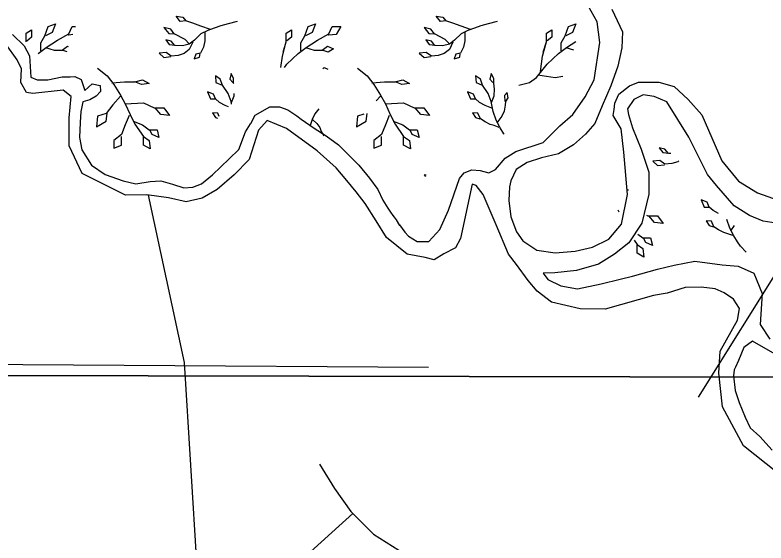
# Model space of a CAD drawing. Extents: x 380424 to 701066, y 1117407 to 1412949.
# Drawn here: x 520780 to 525775, y 1208716 to 1212226 of the extents above; entities that cross this region are included whole.
import ezdxf

# ---------------------------------------------------------------- set-up
doc = ezdxf.new("R2010")
doc.units = 0
for name, color, linetype in [('Islands', 7, 'Continuous'), ('Local Roads Paved', 7, 'Continuous'), ('Mangroves', 7, 'Continuous'), ('Narrow Canals', 7, 'Continuous'), ('Section Lines', 7, 'Continuous'), ('Wide Rivers and Canals', 7, 'Continuous')]:
    doc.layers.add(name, color=color, linetype=linetype)

msp = doc.modelspace()

# ---------------------------------------------------------------- linework, layer by layer
at = {"layer": 'Islands'}
msp.add_lwpolyline([(520762.7, 1212096.1), (520841.8, 1212021.5), (520876.1, 1211954.4), (520885, 1211812.6), (520928.3, 1211794.7), (520998.4, 1211796.2), (521094.6, 1211814.8), (521147.5, 1211815.6), (521178.8, 1211817.1), (521219.8, 1211797.8), (521244.3, 1211724.2), (521293.9, 1211768.3), (521347.3, 1211758.6), (521349.7, 1211716.9), (521319.5, 1211687.8), (521277.3, 1211661.5), (521232, 1211648.4), (521222.2, 1211604.3), (521217.3, 1211584.6), (521212.4, 1211511), (521209.9, 1211412.9), (521224.7, 1211329.5), (521288.4, 1211228.9), (521379.1, 1211165.1), (521499.3, 1211123.4), (521582.6, 1211103.8), (521678.2, 1211118.5), (521749.4, 1211123.4), (521827.8, 1211101.4), (521903.8, 1211076.8), (521962.7, 1211081.7), (522021.5, 1211103.8), (522092.6, 1211162.7), (522205.4, 1211270.6), (522269.1, 1211332), (522313.3, 1211449.7), (522346.3, 1211502.5), (522346.2, 1211502.4), (522348.2, 1211505.6), (522377, 1211560), (522475, 1211616.4), (522539.7, 1211616.4), (522595.2, 1211596.8), (522654.1, 1211555.1), (522683.5, 1211533), (522769.3, 1211474.1), (522850.2, 1211422.6), (522931.1, 1211363.7), (522992.4, 1211302.4), (523066, 1211228.8), (523138.4, 1211142.5), (523192.6, 1211065.3), (523226, 1210994.3), (523259.4, 1210942.2), (523278.1, 1210915), (523292.8, 1210894.2), (523303.2, 1210881.6), (523315.7, 1210864.9), (523336.6, 1210825.8), (523336.6, 1210831.1), (523372.3, 1210782.5), (523397.1, 1210756.4), (523455.5, 1210720.9), (523532.7, 1210720.9), (523605.7, 1210800.2), (523664.1, 1210929.6), (523737.1, 1211140.5), (523768.4, 1211177.7), (523818.5, 1211196.5), (523874.8, 1211192.3), (523931.1, 1211177.7), (523977, 1211198.6), (524039.6, 1211273.7), (524110.5, 1211319.7), (524294.1, 1211378.1), (524404.7, 1211488.7), (524490.2, 1211566), (524571.6, 1211681.6), (524632.1, 1211796.4), (524669.6, 1212044.2), (524652.9, 1212182), (524571.6, 1212323.9)], dxfattribs=at)
at = {"layer": 'Local Roads Paved'}
for points in [[(522804.9, 1209240.9), (522905.7, 1209077), (523012.8, 1208925.8), (523163.9, 1208774.5), (523334, 1208667.4), (523453.7, 1208598.1), (523567.1, 1208554), (523712, 1208497.2), (523863.2, 1208472), (524016.9, 1208459.9), (524323.4, 1208443.8), (535966.8, 1208376)], [(522630.5, 1204896.9), (522603.4, 1205052.7), (522603.4, 1205223.4), (522662.4, 1205413.7), (522721.5, 1205617.2), (522734.6, 1205722.2), (522714.9, 1205846.9), (522675.5, 1205938.8), (522570.6, 1206050.4), (522255.6, 1206372), (522150.7, 1206509.8), (522058.8, 1206660.7), (522006.3, 1206805.1), (521947.3, 1206969.2), (521914.5, 1207153), (521927.6, 1207454.9), (521967, 1207664.9), (522026, 1207826.9), (522104.7, 1207984.4), (522209.7, 1208141.9), (522373.7, 1208319.1), (523026.1, 1208912.4)]]:
    msp.add_lwpolyline(points, dxfattribs=at)
at = {"layer": 'Mangroves'}
for p, q in [((522562.7, 1211978.5), (522584.8, 1212049.3)), ((524292.7, 1211978.5), (524314.8, 1212049.3))]:
    msp.add_line(p, q, dxfattribs=at)
for points in [[(522079.7, 1212129.8), (522016.8, 1212152.6), (521962.4, 1212172.7), (521916.6, 1212187), (521879.5, 1212184.1), (521850.9, 1212218.4), (521896.6, 1212212.7), (521916.6, 1212187)], [(523809.7, 1212129.8), (523746.8, 1212152.7), (523692.4, 1212172.7), (523646.6, 1212187), (523609.5, 1212184.1), (523580.9, 1212218.4), (523626.6, 1212212.7), (523646.6, 1212187)], [(520952.2, 1211987.4), (520952.2, 1212040.5), (520978.8, 1212089.2), (521000.9, 1212151.1), (521049.6, 1212168.8), (521027.5, 1212111.3), (520983.2, 1212089.2)], [(522257, 1212184.1), (522197, 1212167), (522148.3, 1212155.5), (522105.4, 1212138.3), (522062.5, 1212124), (522016.8, 1212101.2), (521973.8, 1212058.3), (521939.5, 1212032.5), (521893.8, 1212021.1), (521842.3, 1212023.9), (521819.4, 1212052.5), (521782.2, 1212061.1), (521805.1, 1212029.7), (521845.1, 1212026.8)], [(522682.2, 1211987.4), (522682.2, 1212040.5), (522708.8, 1212089.2), (522730.9, 1212151.1), (522779.6, 1212168.8), (522757.5, 1212111.3), (522713.2, 1212089.2)], [(523987, 1212184.1), (523927, 1212167), (523878.3, 1212155.5), (523835.4, 1212138.4), (523792.5, 1212124.1), (523746.8, 1212101.2), (523703.8, 1212058.3), (523669.5, 1212032.5), (523623.8, 1212021.1), (523572.3, 1212023.9), (523549.4, 1212052.5), (523512.2, 1212061.1), (523535.1, 1212029.7), (523575.1, 1212026.8)], [(524460.9, 1212151.1), (524509.6, 1212168.9)], [(524509.6, 1212168.9), (524487.4, 1212111.3)], [(520854.8, 1212106.9), (520890.2, 1212129)], [(520890.2, 1212129), (520890.2, 1212080.3)], [(521138.1, 1212102.4), (521160.2, 1212151.1)], [(521160.2, 1212151.1), (521181.8, 1212151.1)], [(521939.5, 1212035.4), (521910.9, 1212064), (521839.4, 1212101.2), (521816.5, 1212132.6), (521770.8, 1212144.1), (521802.2, 1212104), (521839.4, 1212101.2)], [(522042.5, 1212112.6), (522042.5, 1212055.4), (522033.9, 1212012.5), (522013.9, 1211972.4), (521982.4, 1211966.7), (521971, 1211935.3), (522008.2, 1211946.7), (522011, 1211969.6)], [(522584.8, 1212106.9), (522620.2, 1212129)], [(522620.2, 1212129), (522620.2, 1212080.3)], [(522868.1, 1212102.4), (522890.2, 1212151.1)], [(522890.2, 1212151.1), (522947.8, 1212151.1)], [(522947.8, 1212151.1), (522916.8, 1212098)], [(523669.5, 1212035.4), (523640.9, 1212064), (523569.4, 1212101.2), (523546.5, 1212132.6), (523500.8, 1212144.1), (523532.2, 1212104), (523569.4, 1212101.2)], [(523772.5, 1212112.6), (523772.5, 1212055.4), (523763.9, 1212012.5), (523743.9, 1211972.5), (523712.4, 1211966.7), (523701, 1211935.3), (523738.2, 1211946.7), (523741, 1211969.6)], [(524275, 1211850.1), (524288.3, 1211952), (524314.8, 1212049.3), (524314.8, 1212106.9), (524350.2, 1212129), (524350.2, 1212080.3), (524319.2, 1212053.8)], [(524438.8, 1212089.2), (524460.9, 1212151.1)], [(520854.8, 1212049.3), (520854.8, 1212106.9)], [(520890.2, 1212080.3), (520859.2, 1212053.7)], [(521062.9, 1212058.2), (521138.1, 1212102.4)], [(521138.1, 1212093.6), (521133.8, 1212097.5)], [(521164.4, 1212096), (521138.1, 1212093.6)], [(522584.8, 1212049.3), (522584.8, 1212106.9)], [(522620.2, 1212080.3), (522589.2, 1212053.8)], [(522792.9, 1212058.2), (522868.1, 1212102.4)], [(522868.1, 1212093.6), (522863.8, 1212097.5)], [(522916.8, 1212098), (522868.1, 1212093.6)], [(524412.2, 1212040.5), (524438.8, 1212089.2)], [(524487.4, 1212111.3), (524443.2, 1212089.2)], [(520987.6, 1212009.5), (521062.9, 1212058.2)], [(521093.9, 1211991.8), (521129.3, 1212018.3)], [(521129.3, 1212018.3), (521132.7, 1212016.8)], [(521962.4, 1212046.8), (521939.5, 1211998.2), (521905.2, 1211969.6), (521865.2, 1211958.1), (521819.4, 1211952.4), (521785.1, 1211978.2), (521739.3, 1211972.4), (521770.8, 1211943.8), (521816.5, 1211949.6)], [(522558.3, 1211951.9), (522584.8, 1212049.3)], [(522713.2, 1212009.5), (522770.7, 1211991.8), (522823.8, 1211991.8), (522859.3, 1212018.3), (522899.1, 1212000.6), (522863.7, 1211978.5), (522823.8, 1211991.8)], [(522717.6, 1212009.5), (522792.9, 1212058.2)], [(523692.4, 1212046.8), (523669.5, 1211998.2), (523635.2, 1211969.6), (523595.2, 1211958.2), (523549.4, 1211952.4), (523515.1, 1211978.2), (523469.3, 1211972.5), (523500.8, 1211943.9), (523546.5, 1211949.6)], [(524412.2, 1211987.4), (524412.2, 1212040.5)], [(524447.6, 1212009.5), (524510.4, 1212050.1)], [(520934.5, 1211969.6), (520987.6, 1212009.5)], [(520983.2, 1212009.5), (521040.7, 1211991.8)], [(521040.7, 1211991.8), (521093.9, 1211991.8)], [(521126.2, 1211981), (521093.9, 1211991.8)], [(522589.2, 1211898.8), (522664.5, 1211969.7)], [(522664.5, 1211969.7), (522717.6, 1212009.5)], [(524319.2, 1211898.8), (524394.5, 1211969.7)], [(524394.5, 1211969.7), (524447.6, 1212009.5)], [(524443.2, 1212009.5), (524494, 1211993.9)], [(522548.6, 1211878), (522558.3, 1211951.9)], [(521328.5, 1211872.3), (521392.4, 1211821.2)], [(522572, 1211877.3), (522589.2, 1211898.8)], [(522826.9, 1211868.7), (522837.1, 1211876.7)], [(522837.1, 1211876.7), (522861.7, 1211867.5)], [(523058.5, 1211872.3), (523122.4, 1211821.2)], [(524248.4, 1211810.3), (524319.2, 1211898.8)], [(521392.4, 1211821.2), (521437.1, 1211763.7)], [(522145.5, 1211799.7), (522114, 1211822.6)], [(522114, 1211822.6), (522116.9, 1211776.8)], [(522217, 1211836.9), (522208.4, 1211799.7)], [(522234.2, 1211805.4), (522217, 1211836.9)], [(523122.4, 1211821.2), (523167.1, 1211763.7)], [(523875.5, 1211799.7), (523844, 1211822.6)], [(523844, 1211822.6), (523846.9, 1211776.8)], [(523949.8, 1211645.3), (523967, 1211688.2), (523969.9, 1211733.9), (523964.1, 1211774), (523964.1, 1211805.4), (523947, 1211836.9), (523938.4, 1211799.7), (523958.4, 1211776.8)], [(524257.3, 1211828), (524372.4, 1211810.3)], [(524372.4, 1211810.3), (524423.1, 1211820.9)], [(521424.3, 1211776.5), (521507.4, 1211782.9), (521577.7, 1211782.9), (521628.8, 1211795.6), (521673.5, 1211770.1), (521622.4, 1211763.7), (521577.7, 1211782.9)], [(521437.1, 1211763.7), (521481.9, 1211693.4)], [(522116.9, 1211776.8), (522156.9, 1211759.7)], [(522159.8, 1211759.7), (522145.5, 1211799.7)], [(522208.4, 1211799.7), (522228.4, 1211776.8)], [(522234.2, 1211774), (522234.2, 1211805.4)], [(522235, 1211768), (522234.2, 1211774)], [(523154.3, 1211776.5), (523237.4, 1211782.9), (523307.7, 1211782.9), (523358.8, 1211795.7), (523403.5, 1211770.1), (523352.4, 1211763.7), (523307.7, 1211782.9)], [(523167.1, 1211763.7), (523211.9, 1211693.4)], [(523846.9, 1211776.8), (523886.9, 1211759.7)], [(523889.8, 1211759.7), (523875.5, 1211799.7)], [(524131.1, 1211759.4), (524201.9, 1211777.1)], [(524201.9, 1211777.1), (524248.4, 1211810.3)], [(522099.7, 1211699.6), (522059.7, 1211716.8)], [(522059.7, 1211716.8), (522079.7, 1211668.1)], [(522197, 1211705.3), (522159.8, 1211759.7)], [(523952.7, 1211608.1), (523906.9, 1211625.2), (523869.8, 1211645.3), (523844, 1211668.1), (523829.7, 1211699.6), (523789.7, 1211716.8), (523809.7, 1211668.1), (523841.2, 1211668.1)], [(523927, 1211705.3), (523889.8, 1211759.7)], [(521481.9, 1211687), (521430.7, 1211629.5), (521386, 1211572), (521328.5, 1211552.8), (521322.1, 1211482.6), (521386, 1211520.9), (521392.4, 1211572)], [(521481.9, 1211693.4), (521513.8, 1211635.9)], [(522079.7, 1211668.1), (522111.2, 1211668.1)], [(522114, 1211668.1), (522099.7, 1211699.6)], [(522139.8, 1211645.3), (522114, 1211668.1)], [(522217, 1211651), (522197, 1211705.3)], [(522219.8, 1211645.3), (522237, 1211688.2)], [(522237, 1211688.2), (522238.1, 1211705.5)], [(523211.9, 1211687), (523183.3, 1211655)], [(523211.9, 1211693.4), (523243.8, 1211635.9)], [(523947, 1211651), (523927, 1211705.3)], [(523986.8, 1211510), (524012.8, 1211545.1), (524035.7, 1211588.1), (524042.4, 1211626.8), (524044.2, 1211651), (524061.4, 1211676.7), (524052.8, 1211711), (524035.7, 1211691), (524038.5, 1211651)], [(521513.8, 1211635.9), (521635.2, 1211642.3), (521705.5, 1211610.3), (521769.4, 1211610.4), (521807.7, 1211559.2), (521750.2, 1211565.6), (521711.9, 1211610.3)], [(521513.8, 1211635.9), (521545.8, 1211565.6)], [(522176.9, 1211625.2), (522139.8, 1211645.3)], [(522199.5, 1211616.8), (522176.9, 1211625.2)], [(522220.6, 1211634.3), (522217, 1211651)], [(523243.8, 1211635.9), (523365.2, 1211642.3), (523435.5, 1211610.4), (523499.4, 1211610.4), (523537.7, 1211559.2), (523480.2, 1211565.6), (523441.9, 1211610.4)], [(523243.8, 1211635.9), (523275.7, 1211565.6)], [(523961.3, 1211585.2), (523947, 1211651)], [(521545.8, 1211565.6), (521577.7, 1211501.7)], [(522128.3, 1211573.7), (522094, 1211576.6)], [(522094, 1211576.6), (522114, 1211545.1)], [(522138.1, 1211552.5), (522128.3, 1211573.7)], [(522774.4, 1211569.1), (522757.2, 1211532)], [(522800.1, 1211603.5), (522774.4, 1211569.1)], [(523101.4, 1211567.1), (523058.5, 1211552.8)], [(523116, 1211520.9), (523122.4, 1211572)], [(523275.7, 1211565.6), (523307.7, 1211501.7)], [(524001.3, 1211479.4), (523967, 1211490.8), (523941.3, 1211499.4), (523906.9, 1211516.5), (523875.5, 1211536.6), (523858.3, 1211573.8), (523824, 1211576.6), (523844, 1211545.1), (523872.6, 1211536.6)], [(523981.3, 1211528), (523961.3, 1211585.2)], [(521539.4, 1211559.2), (521513.8, 1211495.3), (521488.2, 1211431.4), (521437.1, 1211393.1), (521437.1, 1211342), (521488.2, 1211361.2), (521488.2, 1211418.7)], [(521564.9, 1211520.9), (521628.8, 1211495.3), (521673.5, 1211463.4), (521724.7, 1211463.4), (521737.4, 1211412.3), (521692.7, 1211431.4), (521679.9, 1211457)], [(522114, 1211545.1), (522127.5, 1211541.1)], [(522757.2, 1211532), (522742.9, 1211491.9)], [(522760.1, 1211529.1), (522788.7, 1211506.2)], [(523058.5, 1211552.8), (523052.1, 1211482.6)], [(523052.1, 1211482.6), (523116, 1211520.9)], [(523269.4, 1211559.2), (523243.8, 1211495.3), (523218.2, 1211431.4), (523167.1, 1211393.1), (523167.1, 1211342), (523218.2, 1211361.2), (523218.2, 1211418.7)], [(523294.9, 1211520.9), (523358.8, 1211495.3), (523403.5, 1211463.4), (523454.7, 1211463.4), (523467.4, 1211412.3), (523422.7, 1211431.4), (523409.9, 1211457)], [(524007.1, 1211476.5), (523981.3, 1211528)], [(521577.7, 1211501.7), (521635.2, 1211418.7)], [(522788.7, 1211506.2), (522808.7, 1211477.6)], [(522808.7, 1211477.6), (522817.3, 1211451.9)], [(523307.7, 1211501.7), (523365.2, 1211418.7)], [(524032, 1211437.2), (524007.1, 1211476.5)], [(521635.2, 1211418.7), (521673.5, 1211393.1)], [(521635.2, 1211361.2), (521635.2, 1211418.7)], [(522817.3, 1211451.9), (522834.4, 1211423.3)], [(523365.2, 1211418.7), (523403.5, 1211393.1)], [(523365.2, 1211361.2), (523365.2, 1211418.7)], [(524034.6, 1211433.6), (524032, 1211437.2)], [(521673.5, 1211393.1), (521679.9, 1211335.6)], [(523403.5, 1211393.1), (523409.9, 1211335.6)], [(521679.9, 1211335.6), (521635.2, 1211361.2)], [(523409.9, 1211335.6), (523365.2, 1211361.2)], [(525103, 1211334.2), (525065.9, 1211342.8)], [(525065.9, 1211342.8), (525088.7, 1211311.3)], [(525125.9, 1211305.6), (525103, 1211334.2)], [(525088.7, 1211311.3), (525128.8, 1211308.5)], [(525142.2, 1211304.7), (525125.9, 1211305.6)], [(525068.7, 1211259.8), (525022.9, 1211254.1)], [(525022.9, 1211254.1), (525054.4, 1211225.5)], [(525054.4, 1211225.5), (525100.2, 1211231.2)], [(525103, 1211234.1), (525068.7, 1211259.8)], [(525148.8, 1211239.8), (525103, 1211234.1)], [(525188.8, 1211251.3), (525148.8, 1211239.8)], [(525196.1, 1211257.3), (525188.8, 1211251.3)], [(523514.7, 1211160.6), (523500.8, 1211164.1)], [(523500.8, 1211164.1), (523509.9, 1211152.5)], [(524856.7, 1211064.5), (524861.3, 1211064.5)], [(525383.4, 1210981.3), (525343.3, 1210998.4)], [(525343.3, 1210998.4), (525363.3, 1210949.8)], [(525397.7, 1210949.8), (525383.4, 1210981.3)], [(524789.9, 1210931.1), (524797.4, 1210917.6)], [(525363.3, 1210949.8), (525394.8, 1210949.8)], [(525423.4, 1210926.9), (525397.7, 1210949.8)], [(525460.6, 1210906.9), (525423.4, 1210926.9)], [(524979.6, 1210896.3), (524989.1, 1210892), (525053, 1210892), (525091.4, 1210840.9), (525033.9, 1210847.3), (524995.5, 1210892)], [(525535, 1210809.6), (525514.9, 1210866.9)], [(525555, 1210761), (525520.7, 1210772.5), (525494.9, 1210781), (525460.6, 1210798.2), (525429.1, 1210818.2), (525412, 1210855.4), (525377.6, 1210858.3), (525397.7, 1210826.8), (525426.3, 1210818.2)], [(525540.5, 1210791.7), (525566.4, 1210826.8)], [(524921.9, 1210770.2), (524957.2, 1210745.1), (525008.3, 1210745.1), (525021.1, 1210693.9), (524976.4, 1210713.1), (524963.6, 1210738.7)], [(525560.7, 1210758.2), (525535, 1210809.6)], [(524899.5, 1210728.3), (524918.9, 1210700.3)], [(525585.7, 1210718.9), (525560.7, 1210758.2)], [(525606.8, 1210688.8), (525585.7, 1210718.9)], [(524918.9, 1210700.3), (524957.2, 1210674.8)], [(524918.9, 1210642.8), (524918.9, 1210700.3)], [(524957.2, 1210674.8), (524963.6, 1210617.3)], [(525643.7, 1210649.5), (525606.8, 1210688.8)], [(524963.6, 1210617.3), (524918.9, 1210642.8)], [(525998, 1210650.6), (525952.2, 1210642), (525917.9, 1210630.6), (525892.1, 1210630.6), (525866.4, 1210607.7), (525897.9, 1210602), (525324.8, 1209685.1)]]:
    msp.add_lwpolyline(points, dxfattribs=at)
at = {"layer": 'Narrow Canals'}
for points in [[(519272.2, 1211643.3), (519478.5, 1209910.9), (523529.5, 1209885)], [(521665, 1211029), (521904.5, 1209916), (521989.5, 1208550.8), (520333.5, 1208556), (520322.5, 1209905.5)]]:
    msp.add_lwpolyline(points, dxfattribs=at)
at = {"layer": 'Section Lines'}
for points in [[(525950.5, 1215199.4), (525950.4, 1215167.4), (525956.8, 1210996.7), (525935.5, 1209817.3), (520596, 1209829.5), (520588.6, 1209829.5), (520591.6, 1212164.2), (520562.6, 1215240.9), (520565.2, 1215248.4)], [(525935.5, 1209817.3), (525935.5, 1209802.8), (525894.1, 1204683), (525909.8, 1204323.3), (521964.5, 1204329.7), (521110.7, 1204331.1), (520616.7, 1204331.9), (520616.7, 1204331.9), (520589.1, 1207775.1), (520588.6, 1209815.7), (520588.6, 1209829.5), (520596, 1209829.5)]]:
    msp.add_lwpolyline(points, close=True, dxfattribs=at)
at = {"layer": 'Wide Rivers and Canals'}
for points in [[(524751, 1212265.5), (524821.9, 1212113.7), (524815.6, 1212007.2), (524790.6, 1211886.2), (524742.6, 1211754.7), (524686.3, 1211623.2), (524636.2, 1211505.4), (524575.7, 1211434.5), (524494.4, 1211363.5), (524394.2, 1211303), (524281.6, 1211275.8), (524187.7, 1211246.6), (524114.7, 1211198.6), (524077.1, 1211123.8), (524068.8, 1211084.1), (524064.6, 1210992.3), (524079.2, 1210883.7), (524116.8, 1210785.6), (524157.5, 1210726), (524250.3, 1210663.9), (524373.4, 1210645.1), (524506.9, 1210655.6), (524621.6, 1210682.7), (524730.1, 1210734.9), (524813.5, 1210835.1), (524853.2, 1211033.4), (524830.2, 1211315.2), (524811.5, 1211469.6), (524759.3, 1211559.4), (524765.6, 1211599), (524769.7, 1211640.8), (524796.9, 1211699.2), (524867.8, 1211755.6), (524927.5, 1211781), (525061.8, 1211780.6), (525164, 1211751.4), (525257.9, 1211663.7), (525349.7, 1211563.5), (525481.1, 1211256.7), (525592.5, 1211122), (525718.9, 1211043.8), (525856.6, 1210995.8)], [(525851.8, 1209182), (525625.4, 1209362.8), (525485.7, 1209620.7), (525461.6, 1209844.8), (525471.6, 1209991.6), (525585.5, 1210198.4), (525598.2, 1210274.4), (525560.2, 1210337.7), (525497, 1210379.9), (525437.9, 1210405.2), (525345.1, 1210417.9), (525237.1, 1210413.8), (525117.5, 1210378), (525027.5, 1210362), (524705.1, 1210270.5), (524540.3, 1210272.6), (524348.3, 1210316.4), (524252.4, 1210389.5), (524194, 1210460.4), (524116.8, 1210568.5), (524062.5, 1210635.3), (523981.2, 1210831.5), (523893.6, 1211031.9), (523847.7, 1211092.5), (523820.5, 1211100.8), (523743.4, 1210739.7), (523710, 1210679.2), (523632.8, 1210639.5), (523568.1, 1210597.8), (523507.6, 1210614.5), (523387.5, 1210637), (523251, 1210746), (523182.2, 1210858.7), (523109.2, 1210973.5), (523048.7, 1211050.7), (522988.2, 1211125.8), (522915.2, 1211209.3), (522790, 1211324.1), (522585.5, 1211472.3), (522458.3, 1211524.5), (522399.9, 1211461.9), (522337.8, 1211265.7), (522237.3, 1211162.7), (522124.5, 1211067), (522024, 1211008.1), (521918.5, 1210983.6), (521800.8, 1211010.6), (521656.2, 1211030.2), (521514, 1211027.8), (521227.1, 1211172.5), (521141.3, 1211356.5), (521141.3, 1211542.9), (521153.6, 1211685.2), (521101.3, 1211726), (520898.4, 1211705.1), (520856.7, 1211711.1), (520817.9, 1211776.8), (520823.9, 1211867.8), (520794, 1211929), (520720.9, 1212030.5)], [(525871.5, 1210837), (525756.5, 1210855.9), (525664.7, 1210893.5), (525564.6, 1210958.2), (525445.6, 1211091.8), (525387.2, 1211167), (525262.1, 1211415.3), (525116, 1211649.1), (525032.6, 1211684.8), (524957.5, 1211695.2), (524897, 1211663.9), (524853.5, 1211602), (524861.5, 1211565.8), (524886.6, 1211476), (524945, 1211334.1), (524997.1, 1211182), (524997.1, 1211035.9), (524949.1, 1210841.8), (524863.6, 1210712.4), (524767.7, 1210637.2), (524661.3, 1210570.5), (524515.2, 1210526.6), (524371.3, 1210512), (524294.1, 1210509.9), (524323.3, 1210468.2), (524410.9, 1210426.4), (524521.5, 1210405.6), (524680, 1210439), (524805.2, 1210470.3), (524886.6, 1210489.1), (525054.5, 1210536), (525165.5, 1210563), (525302.5, 1210589), (525484.3, 1210565.6), (525589.8, 1210557.2), (525695.2, 1210510.7), (525750.1, 1210375.7), (525737.4, 1210168.8), (525800.7, 1210071.8)], [(525897.6, 1209936.4), (525685.6, 1210056.9), (525629, 1210015.7), (525592.9, 1209930.2), (525572.4, 1209885.6), (525562.8, 1209866.3), (525559.2, 1209826.6), (525570, 1209729.1), (525596.5, 1209649.6), (525637.4, 1209553), (525671.2, 1209481.9), (525733.8, 1209423), (525815.7, 1209333.9)]]:
    msp.add_lwpolyline(points, dxfattribs=at)

doc.saveas('drawing.dxf')
